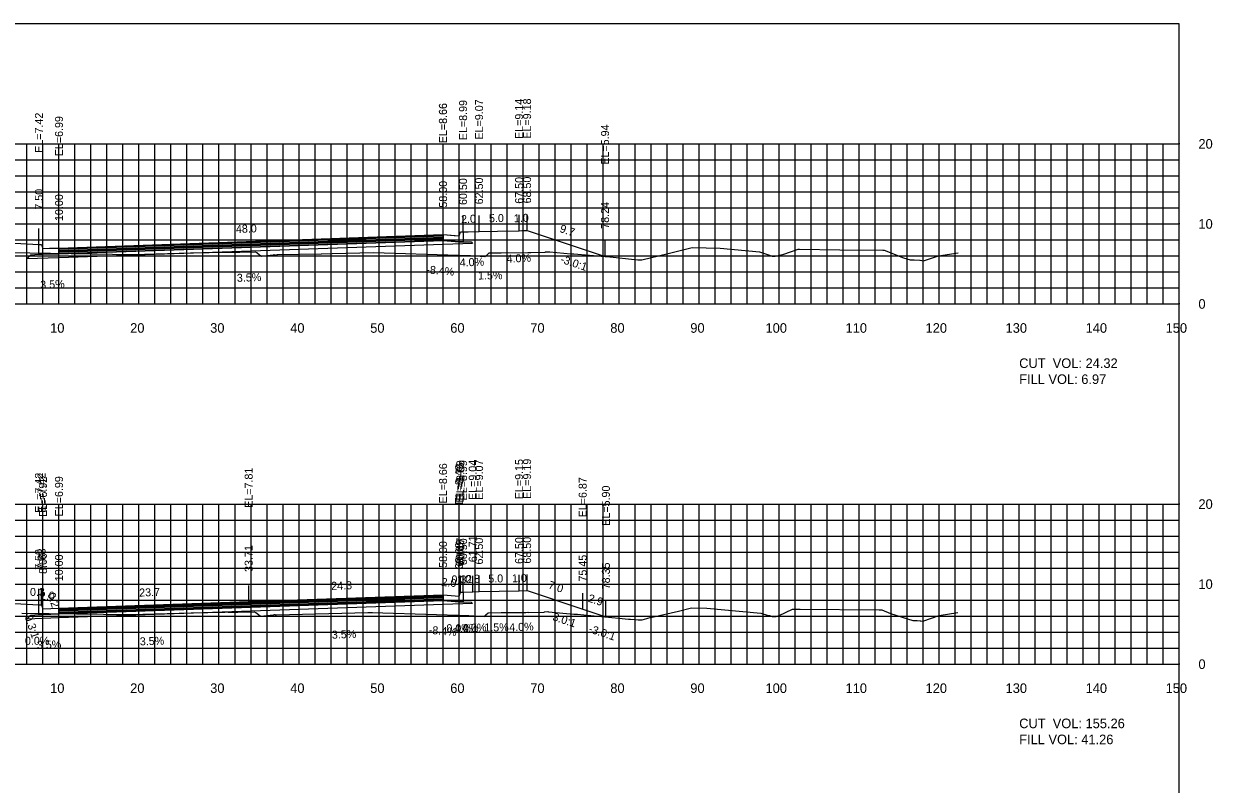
# Model space of a CAD drawing. Extents: x 1797419 to 1809236, y 248759 to 251512.
# Drawn here: x 1807056.6 to 1807205.1, y 250174.4 to 250269.4 of the extents above; entities that cross this region are included whole.
import ezdxf

# ---------------------------------------------------------------- set-up
doc = ezdxf.new("R2010")
doc.units = 0
for name, color, linetype in [('10', 7, 'Continuous'), ('3', 7, 'Continuous'), ('31', 7, 'Continuous'), ('4', 7, 'Continuous'), ('60', 7, 'Continuous'), ('ANNO-TXT', 7, 'Continuous'), ('BASE', 7, 'Continuous'), ('CL-CNST', 7, 'Continuous'), ('Level 62', 7, 'Continuous'), ('LOWER BINDER', 7, 'Continuous'), ('M-ROADS', 7, 'Continuous'), ('UPPER BINDER', 7, 'Continuous'), ('WEARING', 7, 'Continuous')]:
    doc.layers.add(name, color=color, linetype=linetype)

msp = doc.modelspace()

# ---------------------------------------------------------------- linework, layer by layer
for p, q in [((1807109, 250243.09), (1807109, 250245.09)), ((1807111.5, 250243.42), (1807111.5, 250245.42)), ((1807113.5, 250243.5), (1807113.5, 250245.5)), ((1807118.5, 250243.58), (1807118.5, 250245.58)), ((1807119.5, 250243.62), (1807119.5, 250245.62)), ((1807058.5, 250241.85), (1807058.5, 250243.85)), ((1807058.5, 250241.85), (1807058.5, 250243.85)), ((1807061, 250241.42), (1807061, 250243.42)), ((1807061, 250241.42), (1807061, 250243.42)), ((1807129.24, 250240.37), (1807129.24, 250242.37)), ((1807111.17, 250198.42), (1807111.17, 250200.42)), ((1807111.5, 250198.42), (1807111.5, 250200.42)), ((1807112.71, 250198.47), (1807112.71, 250200.47)), ((1807113.5, 250198.5), (1807113.5, 250200.5)), ((1807118.5, 250198.58), (1807118.5, 250200.58)), ((1807119.5, 250198.62), (1807119.5, 250200.62)), ((1807119.5, 250198.62), (1807119.5, 250200.62)), ((1807084.71, 250197.25), (1807084.71, 250199.25)), ((1807109, 250198.09), (1807109, 250200.09)), ((1807111, 250197.92), (1807111, 250199.92)), ((1807111.09, 250198.19), (1807111.09, 250200.19)), ((1807058.5, 250196.85), (1807058.5, 250198.85)), ((1807058.83, 250196.85), (1807058.83, 250198.85)), ((1807059, 250196.35), (1807059, 250198.35)), ((1807061, 250196.42), (1807061, 250198.42)), ((1807126.45, 250196.3), (1807126.45, 250198.3)), ((1807129.35, 250195.33), (1807129.35, 250197.33))]:
    msp.add_line(p, q)
for points in [[(1806901, 250079.43), (1807201, 250079.43), (1807201, 250269.43), (1806901, 250269.43)], [(1807109, 250243.09), (1807111, 250242.92), (1807111.17, 250243.42), (1807111.5, 250243.42), (1807111.5, 250242.21), (1807111, 250242.21), (1807109, 250242.37)], [(1807058.5, 250241.85), (1807058.83, 250241.85), (1807059, 250241.35), (1807061, 250241.42), (1807061, 250240.7), (1807059, 250240.63), (1807058.5, 250240.63)], [(1807109, 250198.09), (1807111, 250197.92), (1807111.17, 250198.42), (1807111.5, 250198.42), (1807111.5, 250197.21), (1807111, 250197.21), (1807109, 250197.37)], [(1807058.5, 250196.85), (1807058.83, 250196.85), (1807059, 250196.35), (1807061, 250196.42), (1807061, 250195.7), (1807059, 250195.63), (1807058.5, 250195.63)]]:
    msp.add_lwpolyline(points, close=True)
at = {"layer": '60'}
for p, q in [((1807201, 250234.43), (1807201, 250254.43)), ((1807201.06, 250254.43), (1807201, 250254.43)), ((1807201.06, 250244.43), (1807201, 250244.43)), ((1806901, 250234.43), (1807201, 250234.43)), ((1807061, 250234.37), (1807061, 250234.43)), ((1807071, 250234.37), (1807071, 250234.43)), ((1807081, 250234.37), (1807081, 250234.43)), ((1807091, 250234.37), (1807091, 250234.43)), ((1807101, 250234.37), (1807101, 250234.43)), ((1807111, 250234.37), (1807111, 250234.43)), ((1807121, 250234.37), (1807121, 250234.43)), ((1807131, 250234.37), (1807131, 250234.43)), ((1807141, 250234.37), (1807141, 250234.43)), ((1807151, 250234.37), (1807151, 250234.43)), ((1807161, 250234.37), (1807161, 250234.43)), ((1807171, 250234.37), (1807171, 250234.43)), ((1807181, 250234.37), (1807181, 250234.43)), ((1807191, 250234.37), (1807191, 250234.43)), ((1807201, 250234.37), (1807201, 250234.43)), ((1807201.06, 250234.43), (1807201, 250234.43)), ((1807201, 250189.43), (1807201, 250209.43)), ((1807201.06, 250209.43), (1807201, 250209.43)), ((1807201.06, 250199.43), (1807201, 250199.43)), ((1806901, 250189.43), (1807201, 250189.43)), ((1807061, 250189.37), (1807061, 250189.43)), ((1807071, 250189.37), (1807071, 250189.43)), ((1807081, 250189.37), (1807081, 250189.43)), ((1807091, 250189.37), (1807091, 250189.43)), ((1807101, 250189.37), (1807101, 250189.43)), ((1807111, 250189.37), (1807111, 250189.43)), ((1807121, 250189.37), (1807121, 250189.43)), ((1807131, 250189.37), (1807131, 250189.43)), ((1807141, 250189.37), (1807141, 250189.43)), ((1807151, 250189.37), (1807151, 250189.43)), ((1807161, 250189.37), (1807161, 250189.43)), ((1807171, 250189.37), (1807171, 250189.43)), ((1807181, 250189.37), (1807181, 250189.43)), ((1807191, 250189.37), (1807191, 250189.43)), ((1807201, 250189.37), (1807201, 250189.43)), ((1807201.06, 250189.43), (1807201, 250189.43))]:
    msp.add_line(p, q, dxfattribs=at)
at = {"layer": 'BASE'}
for points in [[(1807061, 250240.7), (1807109, 250242.37), (1807111, 250242.21), (1807111.5, 250242.21), (1807112.5, 250242.19), (1807112.69, 250242), (1807109, 250241.87), (1807061, 250240.2), (1807057, 250240.06), (1807057.5, 250240.56), (1807058.5, 250240.63), (1807059, 250240.63)], [(1807061, 250195.7), (1807109, 250197.37), (1807111, 250197.21), (1807111.5, 250197.21), (1807112.5, 250197.19), (1807112.69, 250197), (1807109, 250196.87), (1807061, 250195.2), (1807057, 250195.06), (1807057.5, 250195.57), (1807058.5, 250195.63), (1807059, 250195.63)]]:
    msp.add_lwpolyline(points, close=True, dxfattribs=at)
at = {"layer": 'CL-CNST'}
for points in [[(1807051, 250242.27), (1807058.5, 250241.85), (1807058.5, 250241.85), (1807058.83, 250241.85), (1807058.94, 250241.54), (1807059, 250241.35), (1807059.83, 250241.38), (1807061, 250241.42), (1807061, 250241.42), (1807108.98, 250243.09), (1807109, 250243.09), (1807110.4, 250242.97), (1807111, 250242.92), (1807111.17, 250243.42), (1807111.42, 250243.42), (1807111.5, 250243.42), (1807112.13, 250243.45), (1807113.5, 250243.5), (1807115.82, 250243.54), (1807118.5, 250243.58), (1807118.84, 250243.59), (1807119.5, 250243.62), (1807129.24, 250240.37)], [(1807051, 250197.27), (1807058.5, 250196.85), (1807058.83, 250196.85), (1807059, 250196.35), (1807061, 250196.42), (1807084.71, 250197.25), (1807109, 250198.09), (1807111, 250197.92), (1807111.09, 250198.19), (1807111.17, 250198.42), (1807111.5, 250198.42), (1807112.71, 250198.47), (1807113.5, 250198.5), (1807118.5, 250198.58), (1807119.5, 250198.62), (1807119.5, 250198.62), (1807126.45, 250196.3), (1807129.35, 250195.33)]]:
    msp.add_lwpolyline(points, dxfattribs=at)
at = {"layer": 'Level 62'}
for p, q in [((1806901, 250254.43), (1807201, 250254.43)), ((1807057, 250234.43), (1807057, 250254.43)), ((1807059, 250234.43), (1807059, 250254.43)), ((1807061, 250234.43), (1807061, 250254.43)), ((1807063, 250234.43), (1807063, 250254.43)), ((1807065, 250234.43), (1807065, 250254.43)), ((1807067, 250234.43), (1807067, 250254.43)), ((1807069, 250234.43), (1807069, 250254.43)), ((1807071, 250234.43), (1807071, 250254.43)), ((1807073, 250234.43), (1807073, 250254.43)), ((1807075, 250234.43), (1807075, 250254.43)), ((1807077, 250234.43), (1807077, 250254.43)), ((1807079, 250234.43), (1807079, 250254.43)), ((1807081, 250234.43), (1807081, 250254.43)), ((1807083, 250234.43), (1807083, 250254.43)), ((1807085, 250234.43), (1807085, 250254.43)), ((1807087, 250234.43), (1807087, 250254.43)), ((1807089, 250234.43), (1807089, 250254.43)), ((1807091, 250234.43), (1807091, 250254.43)), ((1807093, 250234.43), (1807093, 250254.43)), ((1807095, 250234.43), (1807095, 250254.43)), ((1807097, 250234.43), (1807097, 250254.43)), ((1807099, 250234.43), (1807099, 250254.43)), ((1807101, 250234.43), (1807101, 250254.43)), ((1807103, 250234.43), (1807103, 250254.43)), ((1807105, 250234.43), (1807105, 250254.43)), ((1807107, 250234.43), (1807107, 250254.43)), ((1807109, 250234.43), (1807109, 250254.43)), ((1807111, 250234.43), (1807111, 250254.43)), ((1807113, 250234.43), (1807113, 250254.43)), ((1807115, 250234.43), (1807115, 250254.43)), ((1807117, 250234.43), (1807117, 250254.43)), ((1807119, 250234.43), (1807119, 250254.43)), ((1807121, 250234.43), (1807121, 250254.43)), ((1807123, 250234.43), (1807123, 250254.43)), ((1807125, 250234.43), (1807125, 250254.43)), ((1807127, 250234.43), (1807127, 250254.43)), ((1807129, 250234.43), (1807129, 250254.43)), ((1807131, 250234.43), (1807131, 250254.43)), ((1807133, 250234.43), (1807133, 250254.43)), ((1807135, 250234.43), (1807135, 250254.43)), ((1807137, 250234.43), (1807137, 250254.43)), ((1807139, 250234.43), (1807139, 250254.43)), ((1807141, 250234.43), (1807141, 250254.43)), ((1807143, 250234.43), (1807143, 250254.43)), ((1807145, 250234.43), (1807145, 250254.43)), ((1807147, 250234.43), (1807147, 250254.43)), ((1807149, 250234.43), (1807149, 250254.43)), ((1807151, 250234.43), (1807151, 250254.43)), ((1807153, 250234.43), (1807153, 250254.43)), ((1807155, 250234.43), (1807155, 250254.43)), ((1807157, 250234.43), (1807157, 250254.43)), ((1807159, 250234.43), (1807159, 250254.43)), ((1807161, 250234.43), (1807161, 250254.43)), ((1807163, 250234.43), (1807163, 250254.43)), ((1807165, 250234.43), (1807165, 250254.43)), ((1807167, 250234.43), (1807167, 250254.43)), ((1807169, 250234.43), (1807169, 250254.43)), ((1807171, 250234.43), (1807171, 250254.43)), ((1807173, 250234.43), (1807173, 250254.43)), ((1807175, 250234.43), (1807175, 250254.43)), ((1807177, 250234.43), (1807177, 250254.43)), ((1807179, 250234.43), (1807179, 250254.43)), ((1807181, 250234.43), (1807181, 250254.43)), ((1807183, 250234.43), (1807183, 250254.43)), ((1807185, 250234.43), (1807185, 250254.43)), ((1807187, 250234.43), (1807187, 250254.43)), ((1807189, 250234.43), (1807189, 250254.43)), ((1807191, 250234.43), (1807191, 250254.43)), ((1807193, 250234.43), (1807193, 250254.43)), ((1807195, 250234.43), (1807195, 250254.43)), ((1807197, 250234.43), (1807197, 250254.43)), ((1807199, 250234.43), (1807199, 250254.43)), ((1807201, 250234.43), (1807201, 250254.43)), ((1806901, 250252.43), (1807201, 250252.43)), ((1806901, 250250.43), (1807201, 250250.43)), ((1806901, 250248.43), (1807201, 250248.43)), ((1806901, 250246.43), (1807201, 250246.43)), ((1806901, 250244.43), (1807201, 250244.43)), ((1806901, 250242.43), (1807201, 250242.43)), ((1806901, 250240.43), (1807201, 250240.43)), ((1806901, 250238.43), (1807201, 250238.43)), ((1806901, 250236.43), (1807201, 250236.43)), ((1806901, 250234.43), (1807201, 250234.43)), ((1806901, 250209.43), (1807201, 250209.43)), ((1807057, 250189.43), (1807057, 250209.43)), ((1807059, 250189.43), (1807059, 250209.43)), ((1807061, 250189.43), (1807061, 250209.43)), ((1807063, 250189.43), (1807063, 250209.43)), ((1807065, 250189.43), (1807065, 250209.43)), ((1807067, 250189.43), (1807067, 250209.43)), ((1807069, 250189.43), (1807069, 250209.43)), ((1807071, 250189.43), (1807071, 250209.43)), ((1807073, 250189.43), (1807073, 250209.43)), ((1807075, 250189.43), (1807075, 250209.43)), ((1807077, 250189.43), (1807077, 250209.43)), ((1807079, 250189.43), (1807079, 250209.43)), ((1807081, 250189.43), (1807081, 250209.43)), ((1807083, 250189.43), (1807083, 250209.43)), ((1807085, 250189.43), (1807085, 250209.43)), ((1807087, 250189.43), (1807087, 250209.43)), ((1807089, 250189.43), (1807089, 250209.43)), ((1807091, 250189.43), (1807091, 250209.43)), ((1807093, 250189.43), (1807093, 250209.43)), ((1807095, 250189.43), (1807095, 250209.43)), ((1807097, 250189.43), (1807097, 250209.43)), ((1807099, 250189.43), (1807099, 250209.43)), ((1807101, 250189.43), (1807101, 250209.43)), ((1807103, 250189.43), (1807103, 250209.43)), ((1807105, 250189.43), (1807105, 250209.43)), ((1807107, 250189.43), (1807107, 250209.43)), ((1807109, 250189.43), (1807109, 250209.43)), ((1807111, 250189.43), (1807111, 250209.43)), ((1807113, 250189.43), (1807113, 250209.43)), ((1807115, 250189.43), (1807115, 250209.43)), ((1807117, 250189.43), (1807117, 250209.43)), ((1807119, 250189.43), (1807119, 250209.43)), ((1807121, 250189.43), (1807121, 250209.43)), ((1807123, 250189.43), (1807123, 250209.43)), ((1807125, 250189.43), (1807125, 250209.43)), ((1807127, 250189.43), (1807127, 250209.43)), ((1807129, 250189.43), (1807129, 250209.43)), ((1807131, 250189.43), (1807131, 250209.43)), ((1807133, 250189.43), (1807133, 250209.43)), ((1807135, 250189.43), (1807135, 250209.43)), ((1807137, 250189.43), (1807137, 250209.43)), ((1807139, 250189.43), (1807139, 250209.43)), ((1807141, 250189.43), (1807141, 250209.43)), ((1807143, 250189.43), (1807143, 250209.43)), ((1807145, 250189.43), (1807145, 250209.43)), ((1807147, 250189.43), (1807147, 250209.43)), ((1807149, 250189.43), (1807149, 250209.43)), ((1807151, 250189.43), (1807151, 250209.43)), ((1807153, 250189.43), (1807153, 250209.43)), ((1807155, 250189.43), (1807155, 250209.43)), ((1807157, 250189.43), (1807157, 250209.43)), ((1807159, 250189.43), (1807159, 250209.43)), ((1807161, 250189.43), (1807161, 250209.43)), ((1807163, 250189.43), (1807163, 250209.43)), ((1807165, 250189.43), (1807165, 250209.43)), ((1807167, 250189.43), (1807167, 250209.43)), ((1807169, 250189.43), (1807169, 250209.43)), ((1807171, 250189.43), (1807171, 250209.43)), ((1807173, 250189.43), (1807173, 250209.43)), ((1807175, 250189.43), (1807175, 250209.43)), ((1807177, 250189.43), (1807177, 250209.43)), ((1807179, 250189.43), (1807179, 250209.43)), ((1807181, 250189.43), (1807181, 250209.43)), ((1807183, 250189.43), (1807183, 250209.43)), ((1807185, 250189.43), (1807185, 250209.43)), ((1807187, 250189.43), (1807187, 250209.43)), ((1807189, 250189.43), (1807189, 250209.43)), ((1807191, 250189.43), (1807191, 250209.43)), ((1807193, 250189.43), (1807193, 250209.43)), ((1807195, 250189.43), (1807195, 250209.43)), ((1807197, 250189.43), (1807197, 250209.43)), ((1807199, 250189.43), (1807199, 250209.43)), ((1807201, 250189.43), (1807201, 250209.43)), ((1806901, 250207.43), (1807201, 250207.43)), ((1806901, 250205.43), (1807201, 250205.43)), ((1806901, 250203.43), (1807201, 250203.43)), ((1806901, 250201.43), (1807201, 250201.43)), ((1806901, 250199.43), (1807201, 250199.43)), ((1806901, 250197.43), (1807201, 250197.43)), ((1806901, 250195.43), (1807201, 250195.43)), ((1806901, 250193.43), (1807201, 250193.43)), ((1806901, 250191.43), (1807201, 250191.43)), ((1806901, 250189.43), (1807201, 250189.43))]:
    msp.add_line(p, q, dxfattribs=at)
at = {"layer": 'LOWER BINDER'}
for points in [[(1807061, 250241.08), (1807109, 250242.75), (1807109, 250242.56), (1807061, 250240.89)], [(1807061, 250240.89), (1807109, 250242.56), (1807109, 250242.37), (1807061, 250240.7)], [(1807061, 250196.08), (1807109, 250197.75), (1807109, 250197.56), (1807061, 250195.89)], [(1807061, 250195.89), (1807109, 250197.56), (1807109, 250197.37), (1807061, 250195.7)]]:
    msp.add_lwpolyline(points, close=True, dxfattribs=at)
at = {"layer": 'M-ROADS'}
for points in [[(1807025.82, 250241.48), (1807057.34, 250240.8), (1807070.29, 250240.62), (1807077.43, 250240.83), (1807082.09, 250240.91), (1807082.16, 250240.91), (1807082.28, 250240.91), (1807082.28, 250240.91), (1807082.76, 250240.91), (1807082.77, 250240.91), (1807083.62, 250240.89), (1807085.51, 250240.94), (1807085.72, 250240.86), (1807086.06, 250240.56), (1807086.3, 250240.39), (1807087.76, 250240.55), (1807087.8, 250240.55), (1807087.84, 250240.56), (1807087.91, 250240.59), (1807087.99, 250240.57), (1807088.01, 250240.56), (1807088.1, 250240.54), (1807088.11, 250240.54), (1807088.22, 250240.57), (1807088.27, 250240.6), (1807088.3, 250240.59), (1807093.78, 250240.7), (1807093.81, 250240.71), (1807095.14, 250240.73), (1807100.32, 250240.85), (1807110.92, 250240.54), (1807112.33, 250240.5), (1807112.34, 250240.5), (1807112.39, 250240.49), (1807112.43, 250240.48), (1807114.24, 250240.36), (1807114.46, 250240.54), (1807114.75, 250240.81), (1807116.27, 250240.83), (1807119.6, 250240.87), (1807119.64, 250240.87), (1807119.88, 250240.87), (1807119.96, 250240.86), (1807121.74, 250240.89), (1807121.77, 250240.89), (1807121.79, 250240.94), (1807122.24, 250240.95), (1807122.33, 250240.95), (1807124.97, 250240.68), (1807125.35, 250240.68), (1807129.26, 250240.37), (1807129.46, 250240.35), (1807133.36, 250239.96), (1807133.73, 250239.96), (1807133.84, 250239.96), (1807137.12, 250240.72), (1807140.13, 250241.48), (1807143.65, 250241.39), (1807148.56, 250240.95), (1807149.66, 250240.58), (1807150.14, 250240.41), (1807150.51, 250240.4), (1807151.6, 250240.66), (1807153.37, 250241.28), (1807153.55, 250241.28), (1807158.57, 250241.18), (1807163.95, 250241.13), (1807164.12, 250241.13), (1807166.56, 250240.21), (1807167.36, 250239.95), (1807167.43, 250239.95), (1807167.86, 250239.95), (1807168.6, 250239.91), (1807168.64, 250239.91), (1807169.06, 250239.81), (1807170.91, 250240.46), (1807173.37, 250240.83)], [(1807056.38, 250195.82), (1807070, 250195.63), (1807077.52, 250195.85), (1807081.71, 250195.92), (1807082.06, 250195.95), (1807082.15, 250195.94), (1807082.25, 250195.94), (1807082.64, 250195.94), (1807082.66, 250195.94), (1807083.36, 250195.93), (1807085.38, 250195.98), (1807085.61, 250195.9), (1807085.93, 250195.62), (1807086.19, 250195.42), (1807087.76, 250195.6), (1807087.8, 250195.6), (1807087.84, 250195.61), (1807087.92, 250195.64), (1807088.01, 250195.62), (1807088.03, 250195.61), (1807088.12, 250195.59), (1807088.13, 250195.59), (1807088.18, 250195.6), (1807088.18, 250195.6), (1807099.59, 250195.88), (1807099.64, 250195.89), (1807100.19, 250195.9), (1807101.48, 250195.86), (1807112.21, 250195.52), (1807112.23, 250195.53), (1807114.12, 250195.4), (1807114.35, 250195.6), (1807114.63, 250195.85), (1807116.26, 250195.87), (1807119.3, 250195.9), (1807119.34, 250195.9), (1807119.6, 250195.91), (1807119.68, 250195.9), (1807121.62, 250195.93), (1807121.65, 250195.93), (1807121.66, 250195.98), (1807122.09, 250195.99), (1807122.18, 250195.98), (1807125.36, 250195.66), (1807125.81, 250195.66), (1807127.38, 250195.53), (1807127.46, 250195.53), (1807130.98, 250195.17), (1807132.19, 250195.06), (1807132.42, 250195.04), (1807133.39, 250194.96), (1807133.41, 250194.96), (1807133.9, 250194.96), (1807134.48, 250195.13), (1807134.99, 250195.29), (1807135.13, 250195.29), (1807138.43, 250196.06), (1807140.06, 250196.47), (1807141.96, 250196.42), (1807148.7, 250195.82), (1807149.65, 250195.51), (1807149.8, 250195.51), (1807150.14, 250195.39), (1807150.18, 250195.37), (1807150.2, 250195.37), (1807150.64, 250195.37), (1807151.02, 250195.53), (1807152.68, 250196.29), (1807152.69, 250196.29), (1807152.71, 250196.29), (1807153.09, 250196.29), (1807153.2, 250196.29), (1807153.64, 250196.29), (1807163.49, 250196.2), (1807163.82, 250196.2), (1807164.93, 250195.78), (1807167.72, 250194.88), (1807167.99, 250194.88), (1807168.23, 250194.88), (1807168.64, 250194.85), (1807168.7, 250194.86), (1807168.95, 250194.8), (1807170.98, 250195.51), (1807173.35, 250195.87)]]:
    msp.add_lwpolyline(points, dxfattribs=at)
at = {"layer": 'UPPER BINDER'}
for points in [[(1807061, 250241.27), (1807109, 250242.94), (1807109, 250242.75), (1807061, 250241.08)], [(1807061, 250196.27), (1807109, 250197.94), (1807109, 250197.75), (1807061, 250196.08)]]:
    msp.add_lwpolyline(points, close=True, dxfattribs=at)
at = {"layer": 'WEARING'}
for points in [[(1807061, 250241.42), (1807109, 250243.09), (1807109, 250242.94), (1807061, 250241.27)], [(1807061, 250196.42), (1807109, 250198.09), (1807109, 250197.94), (1807061, 250196.27)]]:
    msp.add_lwpolyline(points, close=True, dxfattribs=at)

# ---------------------------------------------------------------- texts
for s, rotation, p in [('-3.0:1', 341.5625, (1807123.58, 250239.62)), ('-0.3:1', 288.7008, (1807056.55, 250195.8)), ('-3.0:1', 341.5652, (1807122.18, 250195.09)), ('-3.0:1', 341.5652, (1807127.11, 250193.45))]:
    msp.add_text(s, height=1, rotation=rotation).set_placement(p)
at = {"layer": '10'}
for s, p in [('10', (1807059.9, 250230.83)), ('20', (1807069.9, 250230.83)), ('30', (1807079.9, 250230.83)), ('40', (1807089.9, 250230.83)), ('50', (1807099.9, 250230.83)), ('60', (1807109.9, 250230.83)), ('70', (1807119.9, 250230.83)), ('80', (1807129.9, 250230.83)), ('90', (1807139.9, 250230.83)), ('100', (1807149.3, 250230.83)), ('110', (1807159.3, 250230.83)), ('120', (1807169.3, 250230.83)), ('130', (1807179.3, 250230.83)), ('140', (1807189.3, 250230.83)), ('150', (1807199.3, 250230.83)), ('10', (1807059.9, 250185.83)), ('20', (1807069.9, 250185.83)), ('30', (1807079.9, 250185.83)), ('40', (1807089.9, 250185.83)), ('50', (1807099.9, 250185.83)), ('60', (1807109.9, 250185.83)), ('70', (1807119.9, 250185.83)), ('80', (1807129.9, 250185.83)), ('90', (1807139.9, 250185.83)), ('100', (1807149.3, 250185.83)), ('110', (1807159.3, 250185.83)), ('120', (1807169.3, 250185.83)), ('130', (1807179.3, 250185.83)), ('140', (1807189.3, 250185.83)), ('150', (1807199.3, 250185.83))]:
    msp.add_text(s, height=1.2, dxfattribs=at).set_placement(p)
at = {"layer": '3'}
for s, p in [('EL=8.99', (1807112, 250254.89)), ('EL=9.07', (1807114, 250254.97)), ('EL=9.14', (1807119, 250255.04)), ('EL=9.18', (1807120, 250255.08)), ('EL=8.66', (1807109.48, 250254.5)), ('EL=8.66', (1807109.5, 250254.51)), ('EL=7.42', (1807059, 250253.31)), ('EL=7.42', (1807059, 250253.31)), ('EL=6.99', (1807061.5, 250252.88)), ('EL=6.99', (1807061.5, 250252.88)), ('EL=5.94', (1807129.74, 250251.83)), ('58.00', (1807109.5, 250246.46)), ('60.50', (1807112, 250246.79)), ('62.50', (1807114, 250246.87)), ('67.50', (1807119, 250246.95)), ('68.50', (1807120, 250246.99)), ('7.50', (1807059, 250246.21)), ('7.50', (1807059, 250246.21)), ('10.00', (1807061.5, 250244.79)), ('10.00', (1807061.5, 250244.79)), ('78.24', (1807129.74, 250243.82)), ('EL=7.81', (1807085.21, 250208.96)), ('EL=8.66', (1807109.5, 250209.51)), ('EL=8.49', (1807111.5, 250209.39)), ('EL=8.76', (1807111.59, 250209.61)), ('EL=8.99', (1807111.67, 250209.89)), ('EL=8.99', (1807112, 250209.89)), ('EL=9.04', (1807113.21, 250209.94)), ('EL=9.07', (1807114, 250209.97)), ('EL=9.15', (1807119, 250210.04)), ('EL=9.19', (1807120, 250210.08)), ('EL=9.19', (1807120, 250210.08)), ('EL=7.42', (1807059, 250208.32)), ('EL=7.42', (1807059.33, 250208.32)), ('EL=6.92', (1807059.5, 250207.82)), ('EL=6.99', (1807061.5, 250207.89)), ('EL=6.87', (1807126.95, 250207.77)), ('EL=5.90', (1807129.85, 250206.72)), ('60.09', (1807111.59, 250201.64)), ('60.17', (1807111.67, 250201.87)), ('60.50', (1807112, 250201.8)), ('61.71', (1807113.21, 250202.17)), ('62.50', (1807114, 250201.88)), ('67.50', (1807119, 250201.95)), ('68.50', (1807120, 250201.99)), ('68.50', (1807120, 250201.99)), ('7.50', (1807059, 250201.21)), ('7.83', (1807059.33, 250201.29)), ('33.71', (1807085.21, 250200.95)), ('58.00', (1807109.5, 250201.46)), ('60.00', (1807111.5, 250201.3)), ('8.00', (1807059.5, 250200.71)), ('10.00', (1807061.5, 250199.79)), ('75.45', (1807126.95, 250199.75)), ('78.35', (1807129.85, 250198.78))]:
    msp.add_text(s, height=1, rotation=90, dxfattribs=at).set_placement(p)
at = {"layer": '31'}
for s, p in [('20', (1807203.4, 250253.83)), ('10', (1807203.4, 250243.83)), ('0', (1807203.4, 250233.83)), ('20', (1807203.4, 250208.83)), ('10', (1807203.4, 250198.83)), ('0', (1807203.4, 250188.83))]:
    msp.add_text(s, height=1.2, dxfattribs=at).set_placement(p)
at = {"layer": '4'}
for s, rotation, p in [('2.0', 2.2913, (1807111.27, 250244.52)), ('5.0', 0.8592, (1807114.75, 250244.64)), ('1.0', 2.2915, (1807117.87, 250244.63)), ('48.0', 1.9926, (1807083.13, 250243.29)), ('9.7', 341.5625, (1807123.5, 250243.44)), ('4.0%', 2.2915, (1807116.96, 250239.58)), ('-8.4%', 355.2255, (1807106.88, 250238.25)), ('4.0%', 2.2913, (1807111.1, 250239.1)), ('3.5%', 1.9926, (1807083.25, 250237.19)), ('1.5%', 0.8592, (1807113.38, 250237.48)), ('3.5%', 2.0049, (1807058.68, 250236.33)), ('1.2', 2.2906, (1807110.78, 250199.5)), ('0.8', 2.2906, (1807111.78, 250199.54)), ('5.0', 0.8594, (1807114.66, 250199.62)), ('1.0', 2.2906, (1807117.63, 250199.65)), ('23.7', 1.9926, (1807071.04, 250197.87)), ('24.3', 1.9926, (1807095.04, 250198.71)), ('2.0', 355.2269, (1807108.77, 250199.21)), ('7.0', 341.5652, (1807122.07, 250198.92)), ('2.0', 2.0036, (1807058.64, 250197.44)), ('0.2', 288.7008, (1807059.55, 250198.17)), ('2.9', 341.5652, (1807127.03, 250197.27)), ('4.0%', 2.2906, (1807110.39, 250193.38)), ('4.0%', 2.2906, (1807111.39, 250193.42)), ('1.5%', 0.8594, (1807114.16, 250193.51)), ('4.0%', 2.2906, (1807117.29, 250193.53)), ('3.5%', 1.9926, (1807095.12, 250192.61)), ('-8.4%', 355.2269, (1807107.18, 250193.23)), ('3.5%', 2.0036, (1807058.26, 250191.32)), ('3.5%', 1.9926, (1807071.12, 250191.77))]:
    msp.add_text(s, height=1, rotation=rotation, dxfattribs=at).set_placement(p)
for s, p in [('0.3', (1807110.05, 250199.52)), ('0.3', (1807057.38, 250197.95)), ('0.0%', (1807109.42, 250193.42)), ('0.0%', (1807056.75, 250191.85))]:
    msp.add_text(s, height=1, dxfattribs=at).set_placement(p)
at = {"layer": 'ANNO-TXT'}
for s, p in [('CUT  VOL: 24.32', (1807181, 250226.43)), ('FILL VOL: 6.97', (1807181, 250224.43)), ('CUT  VOL: 155.26', (1807181, 250181.43)), ('FILL VOL: 41.26', (1807181, 250179.43))]:
    msp.add_text(s, height=1.2, dxfattribs=at).set_placement(p)

doc.saveas('drawing.dxf')
